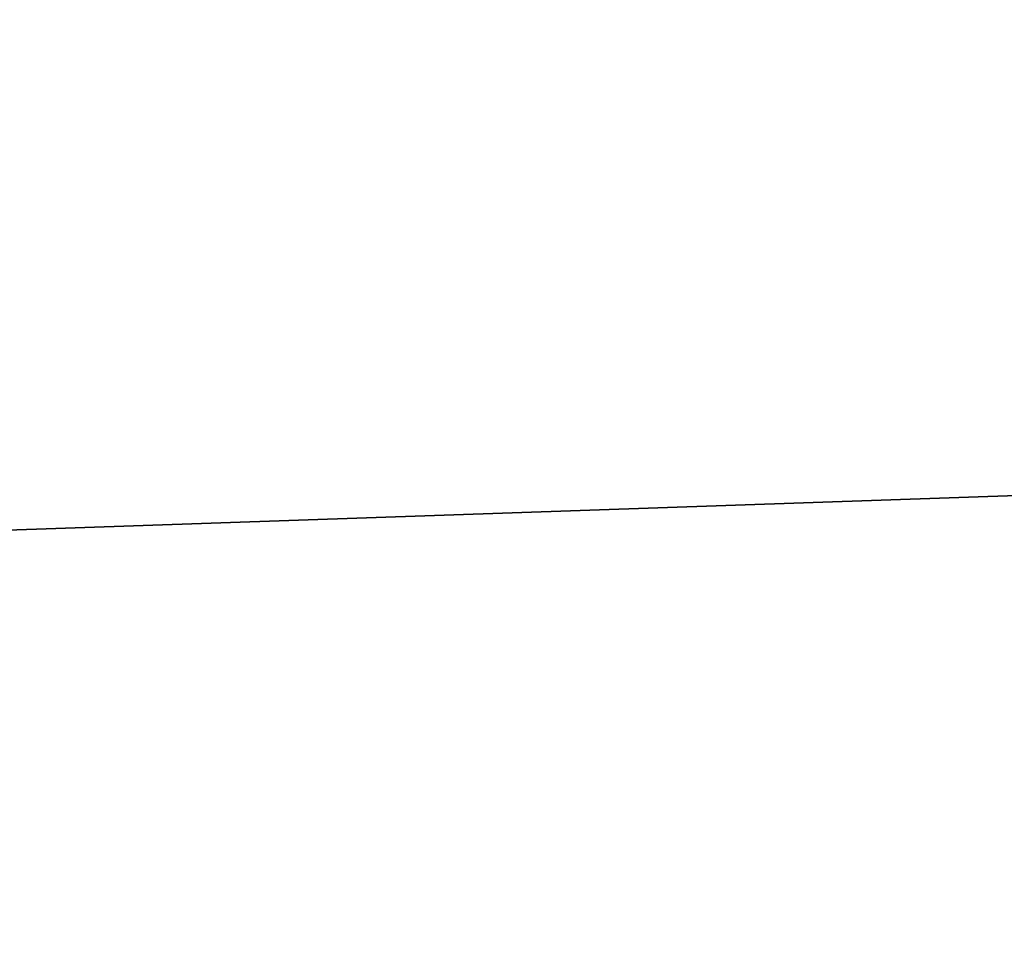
# Model space of a CAD drawing. Header units: millimetres. Extents: x -522 to 188, y -54 to 63.
# Tile 354 of 656: x -4.10741 to -4.09918, y -36.79234 to -36.78468. Entities that reach past the tile are written whole.
import ezdxf

# ---------------------------------------------------------------- set-up
doc = ezdxf.new("R2010")
doc.units = ezdxf.units.MM
doc.header["$LTSCALE"] = 65.185185
for name, color, linetype in [('1', 7, 'CONTINUOUS'), ('2', 7, 'CONTINUOUS'), ('8', 7, 'CONTINUOUS'), ('9', 7, 'CONTINUOUS')]:
    doc.layers.add(name, color=color, linetype=linetype)

msp = doc.modelspace()

# ---------------------------------------------------------------- linework, layer by layer
at = {"layer": '1', "color": 7, "linetype": 'CONTINUOUS'}
for points in [[(-4.178775, -36.8, -12.3100676), (-3.3646476, 23, -12.5570357), (-3.3647088, -36.8, -12.5570172), (-4.178775, -36.8, -12.3100676)], [(-4.178713, 23, -12.3100917), (-3.3646476, 23, -12.5570357), (-4.178775, -36.8, -12.3100676), (-4.178713, 23, -12.3100917)]]:
    msp.add_3dface(points, dxfattribs=at)
at = {"layer": '2', "color": 7, "linetype": 'CONTINUOUS'}
for points in [[(-3.3647088, -36.8, 12.5570172), (-4.178713, 23, 12.3100917), (-4.178775, -36.8, 12.3100676), (-3.3647088, -36.8, 12.5570172)], [(-3.3646476, 23, 12.5570357), (-4.178713, 23, 12.3100917), (-3.3647088, -36.8, 12.5570172), (-3.3646476, 23, 12.5570357)]]:
    msp.add_3dface(points, dxfattribs=at)
at = {"layer": '8', "color": 3, "linetype": 'CONTINUOUS'}
for points in [[(-3.5806534, -36.7709129, -10.5482647), (-4.2173768, -36.7927089, -10.1816483), (-4.2628764, -36.7709129, -10.2914941), (-3.5806534, -36.7709129, -10.5482647)], [(-3.5424354, -36.7927089, -10.4356782), (-4.2173768, -36.7927089, -10.1816483), (-3.5806534, -36.7709129, -10.5482647), (-3.5424354, -36.7927089, -10.4356782)]]:
    msp.add_3dface(points, dxfattribs=at)
at = {"layer": '9', "color": 3, "linetype": 'CONTINUOUS'}
for points in [[(-4.2173768, -36.7927089, 10.1816483), (-3.5424354, -36.7927089, 10.4356782), (-4.2628764, -36.7709129, 10.2914941), (-4.2173768, -36.7927089, 10.1816483)], [(-4.2628764, -36.7709129, 10.2914941), (-3.5424354, -36.7927089, 10.4356782), (-3.5806534, -36.7709129, 10.5482647), (-4.2628764, -36.7709129, 10.2914941)]]:
    msp.add_3dface(points, dxfattribs=at)

doc.saveas('drawing.dxf')
